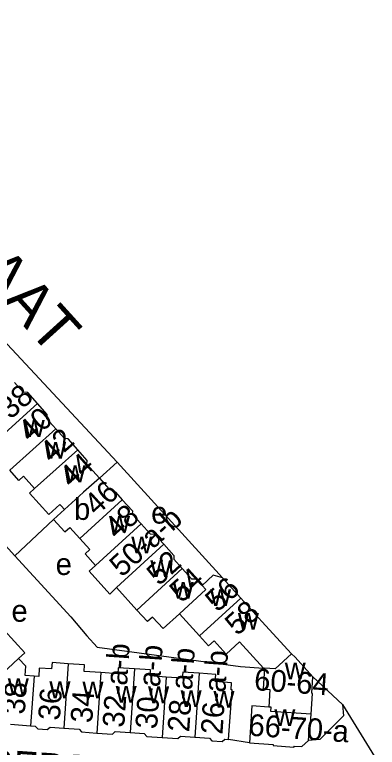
# Model space of a CAD drawing. Extents: x 159261 to 160849, y 382514 to 384534.
# Drawn here: x 160753.7 to 160820.3, y 382953.2 to 383087.7 of the extents above; entities that cross this region are included whole.
import ezdxf

# ---------------------------------------------------------------- set-up
doc = ezdxf.new("R2010")
doc.units = 0
for name, color, linetype in [('BLT_Basislijn', 7, 'Continuous'), ('BLT_Bebouwing', 7, 'Continuous'), ('BLT_Centroide', 7, 'Continuous'), ('BLT_Huisnummer', 7, 'Continuous'), ('BLT_Huisnummer_ tussenligend', 7, 'Continuous'), ('BLT_Huisnummer_reeks', 7, 'Continuous'), ('BLT_Onderverdeling_panden', 7, 'Continuous'), ('BLT_Straatnaam', 7, 'Continuous'), ('BLT_Straatnaam_hoofdweg', 7, 'Continuous'), ('BLT_Vlakafsluiter', 7, 'Continuous')]:
    doc.layers.add(name, color=color, linetype=linetype)

msp = doc.modelspace()

# ---------------------------------------------------------------- linework, layer by layer
at = {"layer": 'BLT_Basislijn'}
for p, q in [((160769.31, 383002.56), (160772.56, 383005.52)), ((160760.88, 382994.97), (160753.76, 382988.3)), ((160808.48, 382966.14), (160813.91, 382961.01)), ((160796.81, 382954.01), (160793.01, 382954.6))]:
    msp.add_line(p, q, dxfattribs=at)
for points in [[(160705.76, 383079.87), (160714.48, 383069.58), (160719.65, 383063.88), (160720.38, 383062.82), (160742.22, 383038.75), (160742.22, 383038.49), (160746.42, 383033.51), (160772.56, 383005.52)], [(160716.45, 383017.25), (160722.47, 383022.92), (160753.76, 382988.3)], [(160772.56, 383005.52), (160791.86, 382984.26)], [(160753.76, 382988.3), (160764.03, 382977.11), (160766.99, 382973.63), (160768.88, 382971.54), (160795.17, 382967.99), (160799.43, 382967.69)], [(160813.91, 382961.01), (160814.07, 382958.94), (160809.77, 382954.64), (160807.69, 382954.41)]]:
    msp.add_lwpolyline(points, dxfattribs=at)
at = {"layer": 'BLT_Bebouwing'}
for p, q in [((160769.31, 383002.56), (160768.7, 383003.25)), ((160762.27, 382997.52), (160762.9, 382996.82)), ((160776.18, 382978.38), (160772.41, 382982.51)), ((160795.23, 382980.57), (160799.12, 382976.3)), ((160787.65, 382973.65), (160783.96, 382977.69)), ((160799.12, 382976.3), (160804.56, 382970.34)), ((160799.43, 382967.69), (160795, 382972.54)), ((160799.43, 382967.69), (160799.59, 382967.68)), ((160752.98, 382957.4), (160756.65, 382957.13))]:
    msp.add_line(p, q, dxfattribs=at)
for points in [[(160757.94, 383016.29), (160756.17, 383018.3), (160755.29, 383018.35), (160753.71, 383020.14)], [(160761.27, 383011.66), (160759.66, 383013.49), (160759.71, 383014.29), (160757.94, 383016.29)], [(160765.3, 383007.81), (160763.54, 383009.8), (160762.88, 383009.84), (160761.27, 383011.66)], [(160768.7, 383003.25), (160767.01, 383005.17), (160767.05, 383005.83), (160765.3, 383007.81)], [(160757.37, 383000.67), (160755.37, 383002.94), (160754.49, 383002.16), (160752.82, 383004.05)], [(160769.31, 383002.56), (160771.02, 383000.63), (160771.71, 383000.58), (160772.23, 383000), (160773.49, 382998.62)], [(160760.01, 382995.9), (160756.44, 382999.81), (160757.37, 383000.67)], [(160773.49, 382998.62), (160775.35, 382996.57), (160775.33, 382995.97), (160776.95, 382994.19)], [(160760.01, 382995.9), (160762.05, 382997.76), (160762.27, 382997.52)], [(160762.9, 382996.82), (160760.88, 382994.97)], [(160760.88, 382994.97), (160762.94, 382992.71), (160763.87, 382993.55), (160765.72, 382991.53)], [(160776.95, 382994.19), (160778.62, 382992.37), (160779.39, 382992.33), (160781.11, 382990.44)], [(160768.6, 382986.57), (160766.67, 382988.69), (160767.56, 382989.51), (160765.72, 382991.53)], [(160781.11, 382990.44), (160782.97, 382988.4), (160782.94, 382987.7), (160784.51, 382985.98)], [(160772.41, 382982.51), (160771.19, 382981.31), (160767.4, 382985.49), (160768.6, 382986.57)], [(160784.51, 382985.98), (160786.19, 382984.13), (160787.05, 382984.1), (160788.13, 382982.91)], [(160791.86, 382984.26), (160790.19, 382984.79), (160788.13, 382982.91)], [(160791.86, 382984.26), (160795.23, 382980.57)], [(160783.96, 382977.69), (160780.97, 382974.96), (160779.04, 382977.09), (160778.12, 382976.26), (160776.18, 382978.38)], [(160754.46, 382969.48), (160755.62, 382970.55), (160751.78, 382974.68)], [(160795, 382972.54), (160792.55, 382970.3), (160790.35, 382972.72), (160789.34, 382971.8), (160787.65, 382973.65)], [(160808.48, 382966.14), (160805.23, 382969.7), (160804.56, 382970.34)], [(160757.29, 382966.24), (160755.66, 382966.35), (160755.78, 382968.07), (160754.46, 382969.48)], [(160763.58, 382968.51), (160760.6, 382968.72), (160760.52, 382967.57), (160758.26, 382967.73), (160758.15, 382966.18), (160757.29, 382966.24)], [(160769.58, 382966.89), (160766.48, 382967.1), (160766.56, 382968.31), (160763.58, 382968.51)], [(160775.71, 382967.59), (160772.76, 382967.79), (160772.68, 382966.68), (160769.58, 382966.89)], [(160781.54, 382966.07), (160778.59, 382966.28), (160778.66, 382967.39), (160775.71, 382967.59)], [(160799.59, 382967.68), (160799.33, 382963.9), (160800.6, 382963.82), (160800.37, 382960.56)], [(160787.6, 382966.77), (160784.58, 382966.98), (160784.5, 382965.87), (160781.54, 382966.07)], [(160793.01, 382954.6), (160793.35, 382959.59), (160793.64, 382963.73), (160793.48, 382963.74), (160793.56, 382965.04), (160790.54, 382965.26), (160790.63, 382966.57), (160787.6, 382966.77)], [(160808.16, 382959.24), (160808.43, 382963.08), (160808.27, 382963.09), (160808.48, 382966.14)], [(160800.37, 382960.56), (160797.27, 382960.77), (160796.81, 382954.01)], [(160807.69, 382954.41), (160807.86, 382956.91), (160808, 382956.9), (160808.16, 382959.24)], [(160756.65, 382957.13), (160757.52, 382957.07), (160757.96, 382956.56), (160759.72, 382956.44), (160760.23, 382956.88), (160762.77, 382956.71)], [(160762.77, 382956.71), (160765.56, 382956.52), (160766.01, 382955.99), (160768.82, 382955.8)], [(160768.82, 382955.8), (160771.68, 382955.61), (160772.21, 382956.07), (160774.91, 382955.88)], [(160774.91, 382955.88), (160777.51, 382955.71), (160777.97, 382955.17), (160780.78, 382954.98)], [(160780.78, 382954.98), (160783.67, 382954.78), (160784.16, 382955.21), (160786.8, 382955.03)], [(160786.8, 382955.03), (160789.5, 382954.85), (160789.93, 382954.35), (160791.8, 382954.22), (160792.29, 382954.65), (160793.01, 382954.6)], [(160796.81, 382954.01), (160801.19, 382953.71), (160801.18, 382953.49), (160804.97, 382953.23), (160805.09, 382953.41), (160806.42, 382953.31), (160807.69, 382954.41)]]:
    msp.add_lwpolyline(points, dxfattribs=at)
at = {"layer": 'BLT_Onderverdeling_panden'}
for p, q in [((160750, 383009.13), (160757.94, 383016.29)), ((160752.82, 383004.05), (160761.27, 383011.66)), ((160757.37, 383000.67), (160765.3, 383007.81)), ((160765.72, 382991.53), (160773.49, 382998.62)), ((160768.6, 382986.57), (160776.95, 382994.19)), ((160772.41, 382982.51), (160781.11, 382990.44)), ((160776.18, 382978.38), (160784.51, 382985.98)), ((160787.65, 382973.65), (160795.23, 382980.57)), ((160754.46, 382969.48), (160747.64, 382963.14)), ((160763.58, 382968.51), (160762.77, 382956.71)), ((160775.71, 382967.59), (160774.91, 382955.88)), ((160757.29, 382966.24), (160756.65, 382957.13)), ((160769.58, 382966.89), (160768.82, 382955.8)), ((160781.54, 382966.07), (160780.78, 382954.98)), ((160787.6, 382966.77), (160786.8, 382955.03))]:
    msp.add_line(p, q, dxfattribs=at)
for points in [[(160769.31, 383002.56), (160766.4, 383000), (160765.56, 382999.26), (160762.9, 382996.82)], [(160788.13, 382982.91), (160788.84, 382982.14), (160783.96, 382977.69)], [(160804.56, 382970.34), (160801.55, 382967.59), (160799.59, 382967.68)], [(160808.16, 382959.24), (160800.76, 382959.78), (160800.81, 382960.53), (160800.37, 382960.56)]]:
    msp.add_lwpolyline(points, dxfattribs=at)
at = {"layer": 'BLT_Vlakafsluiter'}
msp.add_line((160813.91, 382961.01), (160820.3, 382950.72), dxfattribs=at)

# ---------------------------------------------------------------- texts
at = {"layer": 'BLT_Centroide'}
for s, p in [('w', (160755.38, 383010.16)), ('w', (160759.32, 383006.16)), ('w', (160762.9, 383001.84)), ('b', (160764.64, 382994.92)), ('e', (160778.79, 382994.24)), ('w', (160771.05, 382992.59)), ('w', (160775.14, 382988.78)), ('e', (160761.26, 382984.81)), ('w', (160778.64, 382984.41)), ('w', (160782.74, 382980.47)), ('w', (160789.59, 382979.12)), ('e', (160753.15, 382976.23)), ('w', (160794.7, 382974.78)), ('w', (160803.3, 382965.67)), ('w', (160752.47, 382962.78)), ('w', (160760.11, 382962.19)), ('w', (160766.17, 382962.16)), ('w', (160772.27, 382961.39)), ('w', (160778.22, 382961.28)), ('w', (160784.19, 382960.56)), ('w', (160790.22, 382960.47)), ('w', (160801.39, 382957.09))]:
    msp.add_text(s, height=4, dxfattribs=at).set_placement(p)
at = {"layer": 'BLT_Huisnummer'}
for s, rotation, p in [('38', 41.381, (160752.96, 383013.23)), ('42', 41.381, (160760.52, 383005.16)), ('46', 42.3722, (160768.74, 382995.54)), ('54', 42.3582, (160784.41, 382979.56)), ('58', 42.3785, (160794.6, 382973.51)), ('38', 86.0848, (160755.58, 382959.13)), ('34', 86.08, (160767.96, 382957.56))]:
    msp.add_text(s, height=4, rotation=rotation, dxfattribs=at).set_placement(p)
at = {"layer": 'BLT_Huisnummer_ tussenligend'}
for s, rotation, p in [('40', 41.381, (160756.55, 383009.01)), ('44', 41.381, (160764.11, 383000.62)), ('48', 42.3722, (160772.5, 382991.17)), ('52', 42.3762, (160780.23, 382982.68)), ('56', 42.3582, (160790.97, 382977.84)), ('36', 86.08, (160762.02, 382958.03))]:
    msp.add_text(s, height=4, rotation=rotation, dxfattribs=at).set_placement(p)
at = {"layer": 'BLT_Huisnummer_reeks'}
for s, rotation, p in [('50-a-b', 42.3762, (160773.41, 382984.26)), ('32-a-b', 86.0899, (160773.83, 382956.72)), ('30-a-b', 86.0807, (160779.86, 382956.45)), ('28-a-b', 86.0899, (160785.77, 382955.9)), ('26-a-b', 86.0899, (160791.87, 382955.45)), ('60-64', 355.8357, (160797.59, 382963.69)), ('66-70-a', 356.0797, (160796.55, 382955.33))]:
    msp.add_text(s, height=4, rotation=rotation, dxfattribs=at).set_placement(p)
at = {"layer": 'BLT_Straatnaam'}
msp.add_text('WILLEM DE ZWIJGERSTRAAT', height=5, rotation=356.041, dxfattribs=at).set_placement((160694.06, 382951.69))
at = {"layer": 'BLT_Straatnaam_hoofdweg'}
msp.add_text('MAURITSSTRAAT', height=8, rotation=312.175, dxfattribs=at).set_placement((160699.78, 383091.8))

doc.saveas('drawing.dxf')
